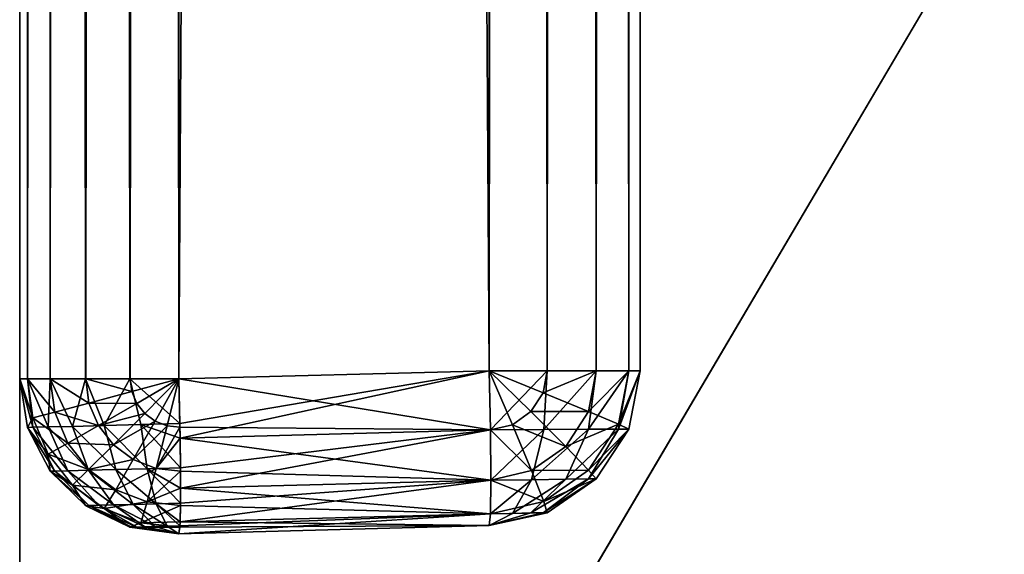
# Model space of a CAD drawing. Header units: millimetres. Extents: x -41 to 11, y -3 to 963.
# Tile 289 of 656: x -40.875 to -39.288, y 299.097 to 299.96. Entities that reach past the tile are written whole.
import ezdxf

# ---------------------------------------------------------------- set-up
doc = ezdxf.new("R2010")
doc.units = ezdxf.units.MM
doc.header["$LTSCALE"] = 65.185185
for name, color, linetype in [('3003', 7, 'CONTINUOUS'), ('3094', 7, 'CONTINUOUS'), ('3095', 7, 'CONTINUOUS'), ('3096', 7, 'CONTINUOUS'), ('3097', 7, 'CONTINUOUS'), ('3098', 7, 'CONTINUOUS'), ('3099', 7, 'CONTINUOUS'), ('3103', 7, 'CONTINUOUS'), ('3104', 7, 'CONTINUOUS'), ('3110', 7, 'CONTINUOUS'), ('3111', 7, 'CONTINUOUS'), ('3112', 7, 'CONTINUOUS'), ('3113', 7, 'CONTINUOUS'), ('3114', 7, 'CONTINUOUS'), ('3115', 7, 'CONTINUOUS'), ('3116', 7, 'CONTINUOUS'), ('3117', 7, 'CONTINUOUS'), ('3321', 7, 'CONTINUOUS'), ('3323', 7, 'CONTINUOUS'), ('3324', 7, 'CONTINUOUS')]:
    doc.layers.add(name, color=color, linetype=linetype)

msp = doc.modelspace()

# ---------------------------------------------------------------- linework, layer by layer
at = {"layer": '3003', "linetype": 'Continuous'}
for points in [[(-39.875, 299.3935, 91.6065), (-39.875, 364.6586, 90.75), (-39.875, 380.6065, 91.6065), (-39.875, 299.3935, 91.6065)], [(-39.875, 299.3935, 10.3935), (-39.875, 380.6065, 10.3935), (-39.875, 315.3414, 11.25), (-39.875, 299.3935, 10.3935)], [(-39.875, 355.1414, 90.75), (-39.875, 364.6586, 90.75), (-39.875, 299.3935, 91.6065), (-39.875, 355.1414, 90.75)], [(-39.875, 354.9517, 90.7256), (-39.875, 355.1414, 90.75), (-39.875, 299.3935, 91.6065), (-39.875, 354.9517, 90.7256)], [(-39.875, 354.7736, 90.6536), (-39.875, 354.9517, 90.7256), (-39.875, 299.3935, 91.6065), (-39.875, 354.7736, 90.6536)], [(-39.875, 354.6197, 90.5388), (-39.875, 354.7736, 90.6536), (-39.875, 299.3935, 91.6065), (-39.875, 354.6197, 90.5388)], [(-39.875, 354.4999, 90.3885), (-39.875, 354.6197, 90.5388), (-39.875, 299.3935, 91.6065), (-39.875, 354.4999, 90.3885)], [(-39.875, 354.4223, 90.213), (-39.875, 354.4999, 90.3885), (-39.875, 299.3935, 91.6065), (-39.875, 354.4223, 90.213)], [(-39.875, 299.3935, 91.6065), (-39.875, 324.8586, 90.75), (-39.875, 354.4223, 90.213), (-39.875, 299.3935, 91.6065)], [(-39.875, 324.8586, 90.75), (-39.875, 299.3935, 91.6065), (-39.875, 315.3414, 90.75), (-39.875, 324.8586, 90.75)], [(-39.875, 301.3118, 11.976), (-39.875, 299.3935, 10.3935), (-39.875, 315.3414, 11.25), (-39.875, 301.3118, 11.976)], [(-39.875, 315.3414, 90.75), (-39.875, 299.3935, 91.6065), (-39.875, 315.1388, 90.7221), (-39.875, 315.3414, 90.75)], [(-39.875, 315.1388, 90.7221), (-39.875, 299.3935, 91.6065), (-39.875, 314.9506, 90.6401), (-39.875, 315.1388, 90.7221)], [(-39.875, 314.9506, 90.6401), (-39.875, 299.3935, 91.6065), (-39.875, 314.7916, 90.5101), (-39.875, 314.9506, 90.6401)], [(-39.875, 314.7916, 90.5101), (-39.875, 299.3935, 91.6065), (-39.875, 314.6739, 90.342), (-39.875, 314.7916, 90.5101)], [(-39.875, 314.6739, 90.342), (-39.875, 299.3935, 91.6065), (-39.875, 314.6062, 90.1483), (-39.875, 314.6739, 90.342)], [(-39.875, 314.6062, 90.1483), (-39.875, 299.3935, 91.6065), (-39.875, 307.959, 90.0923), (-39.875, 314.6062, 90.1483)], [(-39.875, 307.959, 90.0923), (-39.875, 299.3935, 91.6065), (-39.875, 301.3118, 90.024), (-39.875, 307.959, 90.0923)], [(-39.875, 301.2517, 11.98), (-39.875, 299.3935, 10.3935), (-39.875, 301.3118, 11.976), (-39.875, 301.2517, 11.98)], [(-39.875, 301.3118, 90.024), (-39.875, 299.3935, 91.6065), (-39.875, 301.2525, 90.0202), (-39.875, 301.3118, 90.024)], [(-39.875, 301.2525, 90.0202), (-39.875, 299.3935, 91.6065), (-39.875, 301.2019, 90.0108), (-39.875, 301.2525, 90.0202)], [(-39.875, 301.201, 11.9894), (-39.875, 299.3935, 10.3935), (-39.875, 301.2517, 11.98), (-39.875, 301.201, 11.9894)], [(-39.875, 301.2019, 90.0108), (-39.875, 299.3935, 91.6065), (-39.875, 301.1591, 89.9972), (-39.875, 301.2019, 90.0108)], [(-39.875, 301.1583, 12.0031), (-39.875, 299.3935, 10.3935), (-39.875, 301.201, 11.9894), (-39.875, 301.1583, 12.0031)], [(-39.875, 301.1591, 89.9972), (-39.875, 299.3935, 91.6065), (-39.875, 301.1227, 89.9801), (-39.875, 301.1591, 89.9972)], [(-39.875, 301.1219, 12.0203), (-39.875, 299.3935, 10.3935), (-39.875, 301.1583, 12.0031), (-39.875, 301.1219, 12.0203)], [(-39.875, 301.1227, 89.9801), (-39.875, 299.3935, 91.6065), (-39.875, 301.0914, 89.9598), (-39.875, 301.1227, 89.9801)], [(-39.875, 301.0907, 12.0407), (-39.875, 299.3935, 10.3935), (-39.875, 301.1219, 12.0203), (-39.875, 301.0907, 12.0407)], [(-39.875, 301.0914, 89.9598), (-39.875, 299.3935, 91.6065), (-39.875, 301.0643, 89.9363), (-39.875, 301.0914, 89.9598)], [(-39.875, 301.0637, 12.0643), (-39.875, 299.3935, 10.3935), (-39.875, 301.0907, 12.0407), (-39.875, 301.0637, 12.0643)], [(-39.875, 301.0643, 89.9363), (-39.875, 299.3935, 91.6065), (-39.875, 301.0407, 89.9093), (-39.875, 301.0643, 89.9363)], [(-39.875, 301.0402, 12.0914), (-39.875, 299.3935, 10.3935), (-39.875, 301.0637, 12.0643), (-39.875, 301.0402, 12.0914)], [(-39.875, 301.0407, 89.9093), (-39.875, 299.3935, 91.6065), (-39.875, 301.0203, 89.8781), (-39.875, 301.0407, 89.9093)], [(-39.875, 301.0199, 12.1227), (-39.875, 299.3935, 10.3935), (-39.875, 301.0402, 12.0914), (-39.875, 301.0199, 12.1227)], [(-39.875, 301.0203, 89.8781), (-39.875, 299.3935, 91.6065), (-39.875, 301.0031, 89.8417), (-39.875, 301.0203, 89.8781)], [(-39.875, 301.0028, 12.1591), (-39.875, 299.3935, 10.3935), (-39.875, 301.0199, 12.1227), (-39.875, 301.0028, 12.1591)], [(-39.875, 301.0031, 89.8417), (-39.875, 299.3935, 91.6065), (-39.875, 300.9894, 89.799), (-39.875, 301.0031, 89.8417)], [(-39.875, 300.9892, 12.2019), (-39.875, 299.3935, 10.3935), (-39.875, 301.0028, 12.1591), (-39.875, 300.9892, 12.2019)], [(-39.875, 300.9894, 89.799), (-39.875, 299.3935, 91.6065), (-39.875, 300.98, 89.7483), (-39.875, 300.9894, 89.799)], [(-39.875, 300.9798, 12.2525), (-39.875, 299.3935, 10.3935), (-39.875, 300.9892, 12.2019), (-39.875, 300.9798, 12.2525)], [(-39.875, 300.98, 89.7483), (-39.875, 299.3935, 91.6065), (-39.875, 300.9762, 89.6882), (-39.875, 300.98, 89.7483)], [(-39.875, 300.9762, 12.3118), (-39.875, 299.3935, 10.3935), (-39.875, 300.9798, 12.2525), (-39.875, 300.9762, 12.3118)], [(-39.875, 299.3935, 91.6065), (-39.875, 299.3935, 10.3935), (-39.875, 300.9762, 12.3118), (-39.875, 299.3935, 91.6065)], [(-39.875, 300.8541, 25.2076), (-39.875, 299.3935, 91.6065), (-39.875, 300.9762, 12.3118), (-39.875, 300.8541, 25.2076)], [(-39.875, 300.9762, 89.6882), (-39.875, 299.3935, 91.6065), (-39.875, 300.8541, 76.7924), (-39.875, 300.9762, 89.6882)], [(-39.875, 300.7808, 38.1037), (-39.875, 299.3935, 91.6065), (-39.875, 300.8541, 25.2076), (-39.875, 300.7808, 38.1037)], [(-39.875, 300.8541, 76.7924), (-39.875, 299.3935, 91.6065), (-39.875, 300.7808, 63.8963), (-39.875, 300.8541, 76.7924)], [(-39.875, 300.7563, 51), (-39.875, 299.3935, 91.6065), (-39.875, 300.7808, 38.1037), (-39.875, 300.7563, 51)], [(-39.875, 300.7808, 63.8963), (-39.875, 299.3935, 91.6065), (-39.875, 300.7563, 51), (-39.875, 300.7808, 63.8963)]]:
    msp.add_3dface(points, dxfattribs=at)
at = {"layer": '3094', "linetype": 'Continuous'}
for points in [[(-39.875, 299.3935, 10.3935), (-39.875, 299.3935, 91.6065), (-39.8934, 299.2994, 91.6065), (-39.875, 299.3935, 10.3935)], [(-39.8934, 299.2994, 10.3935), (-39.875, 299.3935, 10.3935), (-39.8934, 299.2994, 91.6065), (-39.8934, 299.2994, 10.3935)], [(-39.946, 299.2191, 10.3935), (-39.8934, 299.2994, 10.3935), (-39.9459, 299.2191, 91.6065), (-39.946, 299.2191, 10.3935)], [(-39.9459, 299.2191, 91.6065), (-39.8934, 299.2994, 10.3935), (-39.8934, 299.2994, 91.6065), (-39.9459, 299.2191, 91.6065)], [(-40.025, 299.1644, 10.3935), (-39.946, 299.2191, 10.3935), (-40.0248, 299.1645, 91.6065), (-40.025, 299.1644, 10.3935)], [(-40.0248, 299.1645, 91.6065), (-39.946, 299.2191, 10.3935), (-39.9459, 299.2191, 91.6065), (-40.0248, 299.1645, 91.6065)], [(-40.1185, 299.1436, 91.6065), (-40.025, 299.1644, 10.3935), (-40.0248, 299.1645, 91.6065), (-40.1185, 299.1436, 91.6065)], [(-40.1185, 299.1436, 10.3935), (-40.025, 299.1644, 10.3935), (-40.1185, 299.1436, 91.6065), (-40.1185, 299.1436, 10.3935)]]:
    msp.add_3dface(points, dxfattribs=at)
at = {"layer": '3095', "linetype": 'Continuous'}
for points in [[(-40.1185, 299.3935, 10.1436), (-40.0809, 299.3064, 10.1634), (-40.1165, 299.2979, 10.1627), (-40.1185, 299.3935, 10.1436)], [(-40.1185, 299.3935, 10.1436), (-40.0512, 299.3275, 10.164), (-40.0809, 299.3064, 10.1634), (-40.1185, 299.3935, 10.1436)], [(-40.1185, 299.3935, 10.1436), (-40.0316, 299.358, 10.1644), (-40.0512, 299.3275, 10.164), (-40.1185, 299.3935, 10.1436)], [(-40.0316, 299.358, 10.1644), (-40.1185, 299.3935, 10.1436), (-40.0248, 299.3935, 10.1645), (-40.0316, 299.358, 10.1644)], [(-39.9459, 299.3935, 10.2191), (-40.0316, 299.358, 10.1644), (-40.0248, 299.3935, 10.1645), (-39.9459, 299.3935, 10.2191)], [(-39.9586, 299.3278, 10.2189), (-40.0316, 299.358, 10.1644), (-39.9459, 299.3935, 10.2191), (-39.9586, 299.3278, 10.2189)], [(-39.8934, 299.3935, 10.2994), (-39.9586, 299.3278, 10.2189), (-39.9459, 299.3935, 10.2191), (-39.8934, 299.3935, 10.2994)], [(-39.9101, 299.3072, 10.2993), (-39.9586, 299.3278, 10.2189), (-39.8934, 299.3935, 10.2994), (-39.9101, 299.3072, 10.2993)], [(-39.875, 299.3935, 10.3935), (-39.8934, 299.2994, 10.3935), (-39.9101, 299.3072, 10.2993), (-39.875, 299.3935, 10.3935)], [(-39.875, 299.3935, 10.3935), (-39.9101, 299.3072, 10.2993), (-39.8934, 299.3935, 10.2994), (-39.875, 299.3935, 10.3935)], [(-40.0316, 299.358, 10.1644), (-39.9586, 299.3278, 10.2189), (-40.0512, 299.3275, 10.164), (-40.0316, 299.358, 10.1644)], [(-40.0512, 299.3275, 10.164), (-39.995, 299.2713, 10.2185), (-40.0809, 299.3064, 10.1634), (-40.0512, 299.3275, 10.164)], [(-40.0512, 299.3275, 10.164), (-39.9586, 299.3278, 10.2189), (-39.995, 299.2713, 10.2185), (-40.0512, 299.3275, 10.164)], [(-39.9586, 299.3278, 10.2189), (-39.9101, 299.3072, 10.2993), (-39.995, 299.2713, 10.2185), (-39.9586, 299.3278, 10.2189)], [(-40.0809, 299.3064, 10.1634), (-40.05, 299.2324, 10.2177), (-40.1165, 299.2979, 10.1627), (-40.0809, 299.3064, 10.1634)], [(-40.0809, 299.3064, 10.1634), (-39.995, 299.2713, 10.2185), (-40.05, 299.2324, 10.2177), (-40.0809, 299.3064, 10.1634)], [(-39.995, 299.2713, 10.2185), (-39.9101, 299.3072, 10.2993), (-39.9581, 299.2333, 10.299), (-39.995, 299.2713, 10.2185)], [(-39.9101, 299.3072, 10.2993), (-39.8934, 299.2994, 10.3935), (-39.9581, 299.2333, 10.299), (-39.9101, 299.3072, 10.2993)], [(-40.1165, 299.2979, 10.1627), (-40.05, 299.2324, 10.2177), (-40.1157, 299.2169, 10.2169), (-40.1165, 299.2979, 10.1627)], [(-39.8934, 299.2994, 10.3935), (-39.946, 299.2191, 10.3935), (-39.9581, 299.2333, 10.299), (-39.8934, 299.2994, 10.3935)], [(-39.995, 299.2713, 10.2185), (-39.9581, 299.2333, 10.299), (-40.05, 299.2324, 10.2177), (-39.995, 299.2713, 10.2185)], [(-40.05, 299.2324, 10.2177), (-40.0304, 299.1826, 10.2985), (-40.1157, 299.2169, 10.2169), (-40.05, 299.2324, 10.2177)], [(-40.05, 299.2324, 10.2177), (-39.9581, 299.2333, 10.299), (-40.0304, 299.1826, 10.2985), (-40.05, 299.2324, 10.2177)], [(-39.9581, 299.2333, 10.299), (-39.946, 299.2191, 10.3935), (-40.0304, 299.1826, 10.2985), (-39.9581, 299.2333, 10.299)], [(-40.1157, 299.2169, 10.2169), (-40.0304, 299.1826, 10.2985), (-40.1165, 299.1627, 10.2979), (-40.1157, 299.2169, 10.2169)], [(-39.946, 299.2191, 10.3935), (-40.025, 299.1644, 10.3935), (-40.0304, 299.1826, 10.2985), (-39.946, 299.2191, 10.3935)], [(-40.0304, 299.1826, 10.2985), (-40.025, 299.1644, 10.3935), (-40.1165, 299.1627, 10.2979), (-40.0304, 299.1826, 10.2985)], [(-40.025, 299.1644, 10.3935), (-40.1185, 299.1436, 10.3935), (-40.1165, 299.1627, 10.2979), (-40.025, 299.1644, 10.3935)]]:
    msp.add_3dface(points, dxfattribs=at)
at = {"layer": '3096', "linetype": 'Continuous'}
for points in [[(-40.1185, 299.3935, 10.1436), (-40.1165, 299.2979, 10.1627), (-40.6185, 299.3804, 10.1305), (-40.1185, 299.3935, 10.1436)], [(-40.6185, 299.3804, 10.1305), (-40.1165, 299.2979, 10.1627), (-40.6167, 299.3022, 10.1431), (-40.6185, 299.3804, 10.1305)], [(-40.6167, 299.3022, 10.1431), (-40.1165, 299.2979, 10.1627), (-40.6165, 299.2848, 10.1496), (-40.6167, 299.3022, 10.1431)], [(-40.1165, 299.2979, 10.1627), (-40.1157, 299.2169, 10.2169), (-40.6165, 299.2848, 10.1496), (-40.1165, 299.2979, 10.1627)], [(-40.6165, 299.2848, 10.1496), (-40.1157, 299.2169, 10.2169), (-40.6158, 299.2316, 10.1798), (-40.6165, 299.2848, 10.1496)], [(-40.6158, 299.2316, 10.1798), (-40.1157, 299.2169, 10.2169), (-40.6157, 299.2038, 10.2038), (-40.6158, 299.2316, 10.1798)], [(-40.1157, 299.2169, 10.2169), (-40.1165, 299.1627, 10.2979), (-40.6157, 299.2038, 10.2038), (-40.1157, 299.2169, 10.2169)], [(-40.6157, 299.2038, 10.2038), (-40.1165, 299.1627, 10.2979), (-40.6159, 299.176, 10.2368), (-40.6157, 299.2038, 10.2038)], [(-40.6159, 299.176, 10.2368), (-40.1165, 299.1627, 10.2979), (-40.6165, 299.1496, 10.2848), (-40.6159, 299.176, 10.2368)], [(-40.1165, 299.1627, 10.2979), (-40.1185, 299.1436, 10.3935), (-40.6165, 299.1496, 10.2848), (-40.1165, 299.1627, 10.2979)], [(-40.6165, 299.1496, 10.2848), (-40.1185, 299.1436, 10.3935), (-40.6168, 299.1412, 10.3084), (-40.6165, 299.1496, 10.2848)], [(-40.1185, 299.1436, 10.3935), (-40.6185, 299.1305, 10.3804), (-40.6168, 299.1412, 10.3084), (-40.1185, 299.1436, 10.3935)]]:
    msp.add_3dface(points, dxfattribs=at)
at = {"layer": '3097', "linetype": 'Continuous'}
for points in [[(-40.8624, 299.3804, 10.3019), (-40.8539, 299.3175, 10.3022), (-40.875, 299.3804, 10.3804), (-40.8624, 299.3804, 10.3019)], [(-40.875, 299.3804, 10.3804), (-40.8539, 299.3175, 10.3022), (-40.8624, 299.3019, 10.3804), (-40.875, 299.3804, 10.3804)], [(-40.8539, 299.3175, 10.3022), (-40.8624, 299.3804, 10.3019), (-40.8185, 299.3267, 10.2315), (-40.8539, 299.3175, 10.3022)], [(-40.8185, 299.3267, 10.2315), (-40.8624, 299.3804, 10.3019), (-40.8257, 299.3804, 10.2313), (-40.8185, 299.3267, 10.2315)], [(-40.7634, 299.3413, 10.176), (-40.8257, 299.3804, 10.2313), (-40.7686, 299.3804, 10.1758), (-40.7634, 299.3413, 10.176)], [(-40.8185, 299.3267, 10.2315), (-40.8257, 299.3804, 10.2313), (-40.7634, 299.3413, 10.176), (-40.8185, 299.3267, 10.2315)], [(-40.7634, 299.3413, 10.176), (-40.7686, 299.3804, 10.1758), (-40.6943, 299.3599, 10.1411), (-40.7634, 299.3413, 10.176)], [(-40.6943, 299.3599, 10.1411), (-40.7686, 299.3804, 10.1758), (-40.697, 299.3804, 10.141), (-40.6943, 299.3599, 10.1411)], [(-40.6185, 299.3804, 10.1305), (-40.6943, 299.3599, 10.1411), (-40.697, 299.3804, 10.141), (-40.6185, 299.3804, 10.1305)], [(-40.6185, 299.3804, 10.1305), (-40.6862, 299.3407, 10.1413), (-40.6943, 299.3599, 10.1411), (-40.6185, 299.3804, 10.1305)], [(-40.6185, 299.3804, 10.1305), (-40.6734, 299.3244, 10.1417), (-40.6862, 299.3407, 10.1413), (-40.6185, 299.3804, 10.1305)], [(-40.6185, 299.3804, 10.1305), (-40.6567, 299.312, 10.1421), (-40.6734, 299.3244, 10.1417), (-40.6185, 299.3804, 10.1305)], [(-40.6185, 299.3804, 10.1305), (-40.6374, 299.3044, 10.1426), (-40.6567, 299.312, 10.1421), (-40.6185, 299.3804, 10.1305)], [(-40.6185, 299.3804, 10.1305), (-40.6167, 299.3022, 10.1431), (-40.6374, 299.3044, 10.1426), (-40.6185, 299.3804, 10.1305)], [(-40.6862, 299.3407, 10.1413), (-40.7634, 299.3413, 10.176), (-40.6943, 299.3599, 10.1411), (-40.6862, 299.3407, 10.1413)], [(-40.748, 299.3049, 10.1764), (-40.8185, 299.3267, 10.2315), (-40.7634, 299.3413, 10.176), (-40.748, 299.3049, 10.1764)], [(-40.748, 299.3049, 10.1764), (-40.7634, 299.3413, 10.176), (-40.6862, 299.3407, 10.1413), (-40.748, 299.3049, 10.1764)], [(-40.6734, 299.3244, 10.1417), (-40.748, 299.3049, 10.1764), (-40.6862, 299.3407, 10.1413), (-40.6734, 299.3244, 10.1417)], [(-40.7974, 299.2767, 10.2321), (-40.8539, 299.3175, 10.3022), (-40.8185, 299.3267, 10.2315), (-40.7974, 299.2767, 10.2321)], [(-40.7974, 299.2767, 10.2321), (-40.8185, 299.3267, 10.2315), (-40.748, 299.3049, 10.1764), (-40.7974, 299.2767, 10.2321)], [(-40.7236, 299.2738, 10.177), (-40.748, 299.3049, 10.1764), (-40.6734, 299.3244, 10.1417), (-40.7236, 299.2738, 10.177)], [(-40.6567, 299.312, 10.1421), (-40.7236, 299.2738, 10.177), (-40.6734, 299.3244, 10.1417), (-40.6567, 299.312, 10.1421)], [(-40.8539, 299.3175, 10.3022), (-40.8293, 299.259, 10.3028), (-40.8624, 299.3019, 10.3804), (-40.8539, 299.3175, 10.3022)], [(-40.8293, 299.259, 10.3028), (-40.8539, 299.3175, 10.3022), (-40.7974, 299.2767, 10.2321), (-40.8293, 299.259, 10.3028)], [(-40.7236, 299.2738, 10.177), (-40.7974, 299.2767, 10.2321), (-40.748, 299.3049, 10.1764), (-40.7236, 299.2738, 10.177)], [(-40.6919, 299.2502, 10.1778), (-40.7236, 299.2738, 10.177), (-40.6567, 299.312, 10.1421), (-40.6919, 299.2502, 10.1778)], [(-40.6374, 299.3044, 10.1426), (-40.6919, 299.2502, 10.1778), (-40.6567, 299.312, 10.1421), (-40.6374, 299.3044, 10.1426)], [(-40.6551, 299.2358, 10.1788), (-40.6919, 299.2502, 10.1778), (-40.6374, 299.3044, 10.1426), (-40.6551, 299.2358, 10.1788)], [(-40.6167, 299.3022, 10.1431), (-40.6551, 299.2358, 10.1788), (-40.6374, 299.3044, 10.1426), (-40.6167, 299.3022, 10.1431)], [(-40.8624, 299.3019, 10.3804), (-40.8293, 299.259, 10.3028), (-40.8257, 299.2314, 10.3804), (-40.8624, 299.3019, 10.3804)], [(-40.6167, 299.3022, 10.1431), (-40.6165, 299.2848, 10.1496), (-40.6551, 299.2358, 10.1788), (-40.6167, 299.3022, 10.1431)], [(-40.7639, 299.234, 10.2329), (-40.8293, 299.259, 10.3028), (-40.7974, 299.2767, 10.2321), (-40.7639, 299.234, 10.2329)], [(-40.7639, 299.234, 10.2329), (-40.7974, 299.2767, 10.2321), (-40.7236, 299.2738, 10.177), (-40.7639, 299.234, 10.2329)], [(-40.6919, 299.2502, 10.1778), (-40.7639, 299.234, 10.2329), (-40.7236, 299.2738, 10.177), (-40.6919, 299.2502, 10.1778)], [(-40.6165, 299.2848, 10.1496), (-40.6158, 299.2316, 10.1798), (-40.6551, 299.2358, 10.1788), (-40.6165, 299.2848, 10.1496)], [(-40.7901, 299.209, 10.3038), (-40.8293, 299.259, 10.3028), (-40.7639, 299.234, 10.2329), (-40.7901, 299.209, 10.3038)], [(-40.8293, 299.259, 10.3028), (-40.7901, 299.209, 10.3038), (-40.8257, 299.2314, 10.3804), (-40.8293, 299.259, 10.3028)], [(-40.7203, 299.2016, 10.2341), (-40.7639, 299.234, 10.2329), (-40.6919, 299.2502, 10.1778), (-40.7203, 299.2016, 10.2341)], [(-40.6551, 299.2358, 10.1788), (-40.7203, 299.2016, 10.2341), (-40.6919, 299.2502, 10.1778), (-40.6551, 299.2358, 10.1788)], [(-40.8257, 299.2314, 10.3804), (-40.7901, 299.209, 10.3038), (-40.7688, 299.1759, 10.3804), (-40.8257, 299.2314, 10.3804)], [(-40.7203, 299.2016, 10.2341), (-40.7901, 299.209, 10.3038), (-40.7639, 299.234, 10.2329), (-40.7203, 299.2016, 10.2341)], [(-40.6698, 299.1818, 10.2354), (-40.7203, 299.2016, 10.2341), (-40.6551, 299.2358, 10.1788), (-40.6698, 299.1818, 10.2354)], [(-40.6158, 299.2316, 10.1798), (-40.6698, 299.1818, 10.2354), (-40.6551, 299.2358, 10.1788), (-40.6158, 299.2316, 10.1798)], [(-40.6158, 299.2316, 10.1798), (-40.6157, 299.2038, 10.2038), (-40.6698, 299.1818, 10.2354), (-40.6158, 299.2316, 10.1798)], [(-40.7391, 299.1711, 10.3052), (-40.7901, 299.209, 10.3038), (-40.7203, 299.2016, 10.2341), (-40.7391, 299.1711, 10.3052)], [(-40.7901, 299.209, 10.3038), (-40.7391, 299.1711, 10.3052), (-40.7688, 299.1759, 10.3804), (-40.7901, 299.209, 10.3038)], [(-40.6698, 299.1818, 10.2354), (-40.7391, 299.1711, 10.3052), (-40.7203, 299.2016, 10.2341), (-40.6698, 299.1818, 10.2354)], [(-40.6157, 299.2038, 10.2038), (-40.6159, 299.176, 10.2368), (-40.6698, 299.1818, 10.2354), (-40.6157, 299.2038, 10.2038)], [(-40.68, 299.148, 10.3067), (-40.7391, 299.1711, 10.3052), (-40.6698, 299.1818, 10.2354), (-40.68, 299.148, 10.3067)], [(-40.6159, 299.176, 10.2368), (-40.68, 299.148, 10.3067), (-40.6698, 299.1818, 10.2354), (-40.6159, 299.176, 10.2368)], [(-40.7688, 299.1759, 10.3804), (-40.7391, 299.1711, 10.3052), (-40.6973, 299.1411, 10.3804), (-40.7688, 299.1759, 10.3804)], [(-40.7391, 299.1711, 10.3052), (-40.68, 299.148, 10.3067), (-40.6973, 299.1411, 10.3804), (-40.7391, 299.1711, 10.3052)], [(-40.6159, 299.176, 10.2368), (-40.6165, 299.1496, 10.2848), (-40.68, 299.148, 10.3067), (-40.6159, 299.176, 10.2368)], [(-40.68, 299.148, 10.3067), (-40.6168, 299.1412, 10.3084), (-40.6973, 299.1411, 10.3804), (-40.68, 299.148, 10.3067)], [(-40.6165, 299.1496, 10.2848), (-40.6168, 299.1412, 10.3084), (-40.68, 299.148, 10.3067), (-40.6165, 299.1496, 10.2848)], [(-40.6168, 299.1412, 10.3084), (-40.6185, 299.1305, 10.3804), (-40.6973, 299.1411, 10.3804), (-40.6168, 299.1412, 10.3084)]]:
    msp.add_3dface(points, dxfattribs=at)
at = {"layer": '3098', "linetype": 'Continuous'}
for points in [[(-40.8624, 299.3804, 10.3019), (-40.875, 299.3804, 10.3804), (-40.8624, 380.6196, 10.3019), (-40.8624, 299.3804, 10.3019)], [(-40.875, 299.3804, 10.3804), (-40.875, 380.6196, 10.3804), (-40.8624, 380.6196, 10.3019), (-40.875, 299.3804, 10.3804)], [(-40.8257, 299.3804, 10.2313), (-40.8624, 299.3804, 10.3019), (-40.8257, 380.6196, 10.2314), (-40.8257, 299.3804, 10.2313)], [(-40.8257, 380.6196, 10.2314), (-40.8624, 299.3804, 10.3019), (-40.8624, 380.6196, 10.3019), (-40.8257, 380.6196, 10.2314)], [(-40.7688, 380.6196, 10.1759), (-40.8257, 299.3804, 10.2313), (-40.8257, 380.6196, 10.2314), (-40.7688, 380.6196, 10.1759)], [(-40.7686, 299.3804, 10.1758), (-40.8257, 299.3804, 10.2313), (-40.7688, 380.6196, 10.1759), (-40.7686, 299.3804, 10.1758)], [(-40.6973, 380.6196, 10.1411), (-40.7686, 299.3804, 10.1758), (-40.7688, 380.6196, 10.1759), (-40.6973, 380.6196, 10.1411)], [(-40.697, 299.3804, 10.141), (-40.7686, 299.3804, 10.1758), (-40.6973, 380.6196, 10.1411), (-40.697, 299.3804, 10.141)], [(-40.6185, 380.6196, 10.1305), (-40.697, 299.3804, 10.141), (-40.6973, 380.6196, 10.1411), (-40.6185, 380.6196, 10.1305)], [(-40.6185, 299.3804, 10.1305), (-40.697, 299.3804, 10.141), (-40.6185, 380.6196, 10.1305), (-40.6185, 299.3804, 10.1305)]]:
    msp.add_3dface(points, dxfattribs=at)
at = {"layer": '3099', "linetype": 'Continuous'}
for points in [[(-40.875, 299.3804, 91.6196), (-40.875, 380.6196, 91.6196), (-40.875, 302.4331, 89.0159), (-40.875, 299.3804, 91.6196)], [(-40.875, 380.6196, 10.3804), (-40.875, 299.3804, 10.3804), (-40.875, 377.5669, 12.9841), (-40.875, 380.6196, 10.3804)], [(-40.875, 377.5669, 12.9841), (-40.875, 299.3804, 10.3804), (-40.875, 372.274, 12.9247), (-40.875, 377.5669, 12.9841)], [(-40.875, 372.274, 12.9247), (-40.875, 299.3804, 10.3804), (-40.875, 366.4425, 12.8699), (-40.875, 372.274, 12.9247)], [(-40.875, 366.4425, 12.8699), (-40.875, 299.3804, 10.3804), (-40.875, 360.1861, 12.8232), (-40.875, 366.4425, 12.8699)], [(-40.875, 360.1861, 12.8232), (-40.875, 299.3804, 10.3804), (-40.875, 353.6206, 12.7878), (-40.875, 360.1861, 12.8232)], [(-40.875, 353.6206, 12.7878), (-40.875, 299.3804, 10.3804), (-40.875, 346.8582, 12.7657), (-40.875, 353.6206, 12.7878)], [(-40.875, 346.8582, 12.7657), (-40.875, 299.3804, 10.3804), (-40.875, 340, 12.7582), (-40.875, 346.8582, 12.7657)], [(-40.875, 340, 12.7582), (-40.875, 299.3804, 10.3804), (-40.875, 333.1418, 12.7657), (-40.875, 340, 12.7582)], [(-40.875, 333.1418, 12.7657), (-40.875, 299.3804, 10.3804), (-40.875, 326.3794, 12.7878), (-40.875, 333.1418, 12.7657)], [(-40.875, 326.3794, 12.7878), (-40.875, 299.3804, 10.3804), (-40.875, 319.8139, 12.8232), (-40.875, 326.3794, 12.7878)], [(-40.875, 319.8139, 12.8232), (-40.875, 299.3804, 10.3804), (-40.875, 313.5575, 12.8699), (-40.875, 319.8139, 12.8232)], [(-40.875, 313.5575, 12.8699), (-40.875, 299.3804, 10.3804), (-40.875, 307.726, 12.9247), (-40.875, 313.5575, 12.8699)], [(-40.875, 307.726, 12.9247), (-40.875, 299.3804, 10.3804), (-40.875, 302.4331, 12.9841), (-40.875, 307.726, 12.9247)], [(-40.875, 302.2846, 88.9977), (-40.875, 299.3804, 91.6196), (-40.875, 302.4331, 89.0159), (-40.875, 302.2846, 88.9977)], [(-40.875, 302.4331, 12.9841), (-40.875, 299.3804, 10.3804), (-40.875, 302.2847, 13.0023), (-40.875, 302.4331, 12.9841)], [(-40.875, 302.2847, 13.0023), (-40.875, 299.3804, 10.3804), (-40.875, 302.1906, 13.0375), (-40.875, 302.2847, 13.0023)], [(-40.875, 302.1796, 88.9566), (-40.875, 299.3804, 91.6196), (-40.875, 302.2846, 88.9977), (-40.875, 302.1796, 88.9566)], [(-40.875, 302.1906, 13.0375), (-40.875, 299.3804, 10.3804), (-40.875, 302.1797, 13.0434), (-40.875, 302.1906, 13.0375)], [(-40.875, 302.1797, 13.0434), (-40.875, 299.3804, 10.3804), (-40.875, 302.1019, 13.1019), (-40.875, 302.1797, 13.0434)], [(-40.875, 302.1019, 88.8981), (-40.875, 299.3804, 91.6196), (-40.875, 302.1796, 88.9566), (-40.875, 302.1019, 88.8981)], [(-40.875, 302.0434, 88.8203), (-40.875, 299.3804, 91.6196), (-40.875, 302.1019, 88.8981), (-40.875, 302.0434, 88.8203)], [(-40.875, 302.1019, 13.1019), (-40.875, 299.3804, 10.3804), (-40.875, 302.0434, 13.1796), (-40.875, 302.1019, 13.1019)], [(-40.875, 302.0023, 88.7153), (-40.875, 299.3804, 91.6196), (-40.875, 302.0434, 88.8203), (-40.875, 302.0023, 88.7153)], [(-40.875, 302.0434, 13.1796), (-40.875, 299.3804, 10.3804), (-40.875, 302.0374, 13.1909), (-40.875, 302.0434, 13.1796)], [(-40.875, 302.0374, 13.1909), (-40.875, 299.3804, 10.3804), (-40.875, 302.0023, 13.2846), (-40.875, 302.0374, 13.1909)], [(-40.875, 301.9841, 88.5669), (-40.875, 299.3804, 91.6196), (-40.875, 302.0023, 88.7153), (-40.875, 301.9841, 88.5669)], [(-40.875, 302.0023, 13.2846), (-40.875, 299.3804, 10.3804), (-40.875, 301.9841, 13.4331), (-40.875, 302.0023, 13.2846)], [(-40.875, 301.9841, 13.4331), (-40.875, 299.3804, 10.3804), (-40.875, 301.9247, 18.726), (-40.875, 301.9841, 13.4331)], [(-40.875, 299.3804, 10.3804), (-40.875, 299.3804, 91.6196), (-40.875, 301.9841, 88.5669), (-40.875, 299.3804, 10.3804)], [(-40.875, 299.3804, 10.3804), (-40.875, 301.9841, 88.5669), (-40.875, 301.9247, 83.274), (-40.875, 299.3804, 10.3804)], [(-40.875, 301.8699, 77.4425), (-40.875, 299.3804, 10.3804), (-40.875, 301.9247, 83.274), (-40.875, 301.8699, 77.4425)], [(-40.875, 301.9247, 18.726), (-40.875, 299.3804, 10.3804), (-40.875, 301.8699, 24.5575), (-40.875, 301.9247, 18.726)], [(-40.875, 301.8232, 71.1861), (-40.875, 299.3804, 10.3804), (-40.875, 301.8699, 77.4425), (-40.875, 301.8232, 71.1861)], [(-40.875, 301.8699, 24.5575), (-40.875, 299.3804, 10.3804), (-40.875, 301.8232, 30.8139), (-40.875, 301.8699, 24.5575)], [(-40.875, 301.7878, 64.6206), (-40.875, 299.3804, 10.3804), (-40.875, 301.8232, 71.1861), (-40.875, 301.7878, 64.6206)], [(-40.875, 301.8232, 30.8139), (-40.875, 299.3804, 10.3804), (-40.875, 301.7878, 37.3794), (-40.875, 301.8232, 30.8139)], [(-40.875, 301.7657, 57.8582), (-40.875, 299.3804, 10.3804), (-40.875, 301.7878, 64.6206), (-40.875, 301.7657, 57.8582)], [(-40.875, 301.7878, 37.3794), (-40.875, 299.3804, 10.3804), (-40.875, 301.7657, 44.1418), (-40.875, 301.7878, 37.3794)], [(-40.875, 301.7582, 51), (-40.875, 299.3804, 10.3804), (-40.875, 301.7657, 57.8582), (-40.875, 301.7582, 51)], [(-40.875, 301.7657, 44.1418), (-40.875, 299.3804, 10.3804), (-40.875, 301.7582, 51), (-40.875, 301.7657, 44.1418)]]:
    msp.add_3dface(points, dxfattribs=at)
at = {"layer": '3103', "linetype": 'Continuous'}
for points in [[(-40.1185, 299.3935, 10.1436), (-40.6185, 380.6196, 10.1305), (-40.1185, 380.6065, 10.1436), (-40.1185, 299.3935, 10.1436)], [(-40.1185, 299.3935, 10.1436), (-40.6185, 299.3804, 10.1305), (-40.6185, 380.6196, 10.1305), (-40.1185, 299.3935, 10.1436)]]:
    msp.add_3dface(points, dxfattribs=at)
at = {"layer": '3104', "linetype": 'Continuous'}
for points in [[(-40.1185, 299.3935, 10.1436), (-40.1185, 380.6065, 10.1436), (-40.025, 380.6065, 10.1644), (-40.1185, 299.3935, 10.1436)], [(-40.0248, 299.3935, 10.1645), (-40.1185, 299.3935, 10.1436), (-40.025, 380.6065, 10.1644), (-40.0248, 299.3935, 10.1645)], [(-39.946, 380.6065, 10.2191), (-40.0248, 299.3935, 10.1645), (-40.025, 380.6065, 10.1644), (-39.946, 380.6065, 10.2191)], [(-39.9459, 299.3935, 10.2191), (-40.0248, 299.3935, 10.1645), (-39.946, 380.6065, 10.2191), (-39.9459, 299.3935, 10.2191)], [(-39.8934, 380.6065, 10.2994), (-39.9459, 299.3935, 10.2191), (-39.946, 380.6065, 10.2191), (-39.8934, 380.6065, 10.2994)], [(-39.8934, 299.3935, 10.2994), (-39.9459, 299.3935, 10.2191), (-39.8934, 380.6065, 10.2994), (-39.8934, 299.3935, 10.2994)], [(-39.875, 380.6065, 10.3935), (-39.875, 299.3935, 10.3935), (-39.8934, 299.3935, 10.2994), (-39.875, 380.6065, 10.3935)], [(-39.875, 380.6065, 10.3935), (-39.8934, 299.3935, 10.2994), (-39.8934, 380.6065, 10.2994), (-39.875, 380.6065, 10.3935)]]:
    msp.add_3dface(points, dxfattribs=at)
at = {"layer": '3110', "linetype": 'Continuous'}
for points in [[(-40.8624, 380.6196, 91.6981), (-40.875, 380.6196, 91.6196), (-40.8624, 299.3804, 91.6981), (-40.8624, 380.6196, 91.6981)], [(-40.875, 380.6196, 91.6196), (-40.875, 299.3804, 91.6196), (-40.8624, 299.3804, 91.6981), (-40.875, 380.6196, 91.6196)], [(-40.8257, 299.3804, 91.7686), (-40.8624, 380.6196, 91.6981), (-40.8624, 299.3804, 91.6981), (-40.8257, 299.3804, 91.7686)], [(-40.8257, 380.6196, 91.7687), (-40.8624, 380.6196, 91.6981), (-40.8257, 299.3804, 91.7686), (-40.8257, 380.6196, 91.7687)], [(-40.7686, 380.6196, 91.8242), (-40.8257, 380.6196, 91.7687), (-40.7688, 299.3804, 91.8241), (-40.7686, 380.6196, 91.8242)], [(-40.7688, 299.3804, 91.8241), (-40.8257, 380.6196, 91.7687), (-40.8257, 299.3804, 91.7686), (-40.7688, 299.3804, 91.8241)], [(-40.6973, 299.3804, 91.8589), (-40.7686, 380.6196, 91.8242), (-40.7688, 299.3804, 91.8241), (-40.6973, 299.3804, 91.8589)], [(-40.697, 380.6196, 91.859), (-40.7686, 380.6196, 91.8242), (-40.6973, 299.3804, 91.8589), (-40.697, 380.6196, 91.859)], [(-40.6185, 299.3804, 91.8695), (-40.697, 380.6196, 91.859), (-40.6973, 299.3804, 91.8589), (-40.6185, 299.3804, 91.8695)], [(-40.6185, 380.6196, 91.8695), (-40.697, 380.6196, 91.859), (-40.6185, 299.3804, 91.8695), (-40.6185, 380.6196, 91.8695)]]:
    msp.add_3dface(points, dxfattribs=at)
at = {"layer": '3111', "linetype": 'Continuous'}
for points in [[(-40.1185, 380.6065, 91.8564), (-40.6185, 380.6196, 91.8695), (-40.6185, 299.3804, 91.8695), (-40.1185, 380.6065, 91.8564)], [(-40.1185, 380.6065, 91.8564), (-40.6185, 299.3804, 91.8695), (-40.1185, 299.3935, 91.8564), (-40.1185, 380.6065, 91.8564)]]:
    msp.add_3dface(points, dxfattribs=at)
at = {"layer": '3112', "linetype": 'Continuous'}
for points in [[(-40.0248, 380.6065, 91.8355), (-40.1185, 380.6065, 91.8564), (-40.025, 299.3935, 91.8356), (-40.0248, 380.6065, 91.8355)], [(-40.1185, 380.6065, 91.8564), (-40.1185, 299.3935, 91.8564), (-40.025, 299.3935, 91.8356), (-40.1185, 380.6065, 91.8564)], [(-39.946, 299.3935, 91.7809), (-40.0248, 380.6065, 91.8355), (-40.025, 299.3935, 91.8356), (-39.946, 299.3935, 91.7809)], [(-39.9459, 380.6065, 91.7809), (-40.0248, 380.6065, 91.8355), (-39.946, 299.3935, 91.7809), (-39.9459, 380.6065, 91.7809)], [(-39.8934, 299.3935, 91.7006), (-39.9459, 380.6065, 91.7809), (-39.946, 299.3935, 91.7809), (-39.8934, 299.3935, 91.7006)], [(-39.8934, 380.6065, 91.7006), (-39.9459, 380.6065, 91.7809), (-39.8934, 299.3935, 91.7006), (-39.8934, 380.6065, 91.7006)], [(-39.875, 299.3935, 91.6065), (-39.875, 380.6065, 91.6065), (-39.8934, 380.6065, 91.7006), (-39.875, 299.3935, 91.6065)], [(-39.875, 299.3935, 91.6065), (-39.8934, 380.6065, 91.7006), (-39.8934, 299.3935, 91.7006), (-39.875, 299.3935, 91.6065)]]:
    msp.add_3dface(points, dxfattribs=at)
at = {"layer": '3113', "linetype": 'Continuous'}
for points in [[(-40.025, 299.3935, 91.8356), (-40.1185, 299.3935, 91.8564), (-40.1165, 299.2979, 91.8373), (-40.025, 299.3935, 91.8356)], [(-40.0304, 299.2985, 91.8174), (-40.025, 299.3935, 91.8356), (-40.1165, 299.2979, 91.8373), (-40.0304, 299.2985, 91.8174)], [(-39.9581, 299.299, 91.7667), (-39.946, 299.3935, 91.7809), (-40.0304, 299.2985, 91.8174), (-39.9581, 299.299, 91.7667)], [(-39.946, 299.3935, 91.7809), (-40.025, 299.3935, 91.8356), (-40.0304, 299.2985, 91.8174), (-39.946, 299.3935, 91.7809)], [(-39.8934, 299.3935, 91.7006), (-39.946, 299.3935, 91.7809), (-39.9581, 299.299, 91.7667), (-39.8934, 299.3935, 91.7006)], [(-39.9101, 299.2993, 91.6928), (-39.8934, 299.3935, 91.7006), (-39.9581, 299.299, 91.7667), (-39.9101, 299.2993, 91.6928)], [(-39.875, 299.3935, 91.6065), (-39.8934, 299.3935, 91.7006), (-39.9101, 299.2993, 91.6928), (-39.875, 299.3935, 91.6065)], [(-39.8934, 299.2994, 91.6065), (-39.875, 299.3935, 91.6065), (-39.9101, 299.2993, 91.6928), (-39.8934, 299.2994, 91.6065)], [(-40.1157, 299.2169, 91.7831), (-40.0304, 299.2985, 91.8174), (-40.1165, 299.2979, 91.8373), (-40.1157, 299.2169, 91.7831)], [(-40.05, 299.2177, 91.7676), (-40.0304, 299.2985, 91.8174), (-40.1157, 299.2169, 91.7831), (-40.05, 299.2177, 91.7676)], [(-39.995, 299.2185, 91.7287), (-39.9581, 299.299, 91.7667), (-40.05, 299.2177, 91.7676), (-39.995, 299.2185, 91.7287)], [(-40.05, 299.2177, 91.7676), (-39.9581, 299.299, 91.7667), (-40.0304, 299.2985, 91.8174), (-40.05, 299.2177, 91.7676)], [(-39.9586, 299.2189, 91.6722), (-39.9101, 299.2993, 91.6928), (-39.995, 299.2185, 91.7287), (-39.9586, 299.2189, 91.6722)], [(-39.995, 299.2185, 91.7287), (-39.9101, 299.2993, 91.6928), (-39.9581, 299.299, 91.7667), (-39.995, 299.2185, 91.7287)], [(-39.9586, 299.2189, 91.6722), (-39.8934, 299.2994, 91.6065), (-39.9101, 299.2993, 91.6928), (-39.9586, 299.2189, 91.6722)], [(-39.9459, 299.2191, 91.6065), (-39.8934, 299.2994, 91.6065), (-39.9586, 299.2189, 91.6722), (-39.9459, 299.2191, 91.6065)], [(-40.0809, 299.1634, 91.6936), (-40.05, 299.2177, 91.7676), (-40.1165, 299.1627, 91.7021), (-40.0809, 299.1634, 91.6936)], [(-40.1165, 299.1627, 91.7021), (-40.05, 299.2177, 91.7676), (-40.1157, 299.2169, 91.7831), (-40.1165, 299.1627, 91.7021)], [(-40.0512, 299.164, 91.6725), (-39.995, 299.2185, 91.7287), (-40.0809, 299.1634, 91.6936), (-40.0512, 299.164, 91.6725)], [(-40.0809, 299.1634, 91.6936), (-39.995, 299.2185, 91.7287), (-40.05, 299.2177, 91.7676), (-40.0809, 299.1634, 91.6936)], [(-40.0512, 299.164, 91.6725), (-39.9586, 299.2189, 91.6722), (-39.995, 299.2185, 91.7287), (-40.0512, 299.164, 91.6725)], [(-40.0316, 299.1644, 91.642), (-39.9586, 299.2189, 91.6722), (-40.0512, 299.164, 91.6725), (-40.0316, 299.1644, 91.642)], [(-40.0316, 299.1644, 91.642), (-39.9459, 299.2191, 91.6065), (-39.9586, 299.2189, 91.6722), (-40.0316, 299.1644, 91.642)], [(-40.0248, 299.1645, 91.6065), (-39.9459, 299.2191, 91.6065), (-40.0316, 299.1644, 91.642), (-40.0248, 299.1645, 91.6065)], [(-40.1185, 299.1436, 91.6065), (-40.0248, 299.1645, 91.6065), (-40.0316, 299.1644, 91.642), (-40.1185, 299.1436, 91.6065)], [(-40.1185, 299.1436, 91.6065), (-40.0316, 299.1644, 91.642), (-40.0512, 299.164, 91.6725), (-40.1185, 299.1436, 91.6065)], [(-40.1185, 299.1436, 91.6065), (-40.0512, 299.164, 91.6725), (-40.0809, 299.1634, 91.6936), (-40.1185, 299.1436, 91.6065)], [(-40.1185, 299.1436, 91.6065), (-40.0809, 299.1634, 91.6936), (-40.1165, 299.1627, 91.7021), (-40.1185, 299.1436, 91.6065)]]:
    msp.add_3dface(points, dxfattribs=at)
at = {"layer": '3114', "linetype": 'Continuous'}
for points in [[(-40.1185, 299.3935, 91.8564), (-40.6185, 299.3804, 91.8695), (-40.6168, 299.3084, 91.8588), (-40.1185, 299.3935, 91.8564)], [(-40.6165, 299.2848, 91.8504), (-40.1185, 299.3935, 91.8564), (-40.6168, 299.3084, 91.8588), (-40.6165, 299.2848, 91.8504)], [(-40.1165, 299.2979, 91.8373), (-40.1185, 299.3935, 91.8564), (-40.6165, 299.2848, 91.8504), (-40.1165, 299.2979, 91.8373)], [(-40.6159, 299.2368, 91.824), (-40.1165, 299.2979, 91.8373), (-40.6165, 299.2848, 91.8504), (-40.6159, 299.2368, 91.824)], [(-40.6157, 299.2038, 91.7962), (-40.1165, 299.2979, 91.8373), (-40.6159, 299.2368, 91.824), (-40.6157, 299.2038, 91.7962)], [(-40.1157, 299.2169, 91.7831), (-40.1165, 299.2979, 91.8373), (-40.6157, 299.2038, 91.7962), (-40.1157, 299.2169, 91.7831)], [(-40.1165, 299.1627, 91.7021), (-40.1157, 299.2169, 91.7831), (-40.6165, 299.1496, 91.7152), (-40.1165, 299.1627, 91.7021)], [(-40.6165, 299.1496, 91.7152), (-40.1157, 299.2169, 91.7831), (-40.6158, 299.1798, 91.7684), (-40.6165, 299.1496, 91.7152)], [(-40.6158, 299.1798, 91.7684), (-40.1157, 299.2169, 91.7831), (-40.6157, 299.2038, 91.7962), (-40.6158, 299.1798, 91.7684)], [(-40.1185, 299.1436, 91.6065), (-40.1165, 299.1627, 91.7021), (-40.6185, 299.1305, 91.6196), (-40.1185, 299.1436, 91.6065)], [(-40.6185, 299.1305, 91.6196), (-40.1165, 299.1627, 91.7021), (-40.6167, 299.1431, 91.6978), (-40.6185, 299.1305, 91.6196)], [(-40.6167, 299.1431, 91.6978), (-40.1165, 299.1627, 91.7021), (-40.6165, 299.1496, 91.7152), (-40.6167, 299.1431, 91.6978)]]:
    msp.add_3dface(points, dxfattribs=at)
at = {"layer": '3115', "linetype": 'Continuous'}
for points in [[(-40.8624, 299.3804, 91.6981), (-40.875, 299.3804, 91.6196), (-40.8539, 299.3022, 91.6825), (-40.8624, 299.3804, 91.6981)], [(-40.8539, 299.3022, 91.6825), (-40.875, 299.3804, 91.6196), (-40.8624, 299.3019, 91.6196), (-40.8539, 299.3022, 91.6825)], [(-40.8293, 299.3028, 91.741), (-40.8624, 299.3804, 91.6981), (-40.8539, 299.3022, 91.6825), (-40.8293, 299.3028, 91.741)], [(-40.8257, 299.3804, 91.7686), (-40.8624, 299.3804, 91.6981), (-40.8293, 299.3028, 91.741), (-40.8257, 299.3804, 91.7686)], [(-40.7901, 299.3038, 91.791), (-40.8257, 299.3804, 91.7686), (-40.8293, 299.3028, 91.741), (-40.7901, 299.3038, 91.791)], [(-40.7688, 299.3804, 91.8241), (-40.8257, 299.3804, 91.7686), (-40.7901, 299.3038, 91.791), (-40.7688, 299.3804, 91.8241)], [(-40.7391, 299.3052, 91.8289), (-40.7688, 299.3804, 91.8241), (-40.7901, 299.3038, 91.791), (-40.7391, 299.3052, 91.8289)], [(-40.6973, 299.3804, 91.8589), (-40.7688, 299.3804, 91.8241), (-40.7391, 299.3052, 91.8289), (-40.6973, 299.3804, 91.8589)], [(-40.68, 299.3067, 91.852), (-40.6973, 299.3804, 91.8589), (-40.7391, 299.3052, 91.8289), (-40.68, 299.3067, 91.852)], [(-40.6185, 299.3804, 91.8695), (-40.6973, 299.3804, 91.8589), (-40.6168, 299.3084, 91.8588), (-40.6185, 299.3804, 91.8695)], [(-40.6168, 299.3084, 91.8588), (-40.6973, 299.3804, 91.8589), (-40.68, 299.3067, 91.852), (-40.6168, 299.3084, 91.8588)], [(-40.7391, 299.3052, 91.8289), (-40.7901, 299.3038, 91.791), (-40.7203, 299.2341, 91.7984), (-40.7391, 299.3052, 91.8289)], [(-40.68, 299.3067, 91.852), (-40.7391, 299.3052, 91.8289), (-40.6698, 299.2354, 91.8182), (-40.68, 299.3067, 91.852)], [(-40.6698, 299.2354, 91.8182), (-40.7391, 299.3052, 91.8289), (-40.7203, 299.2341, 91.7984), (-40.6698, 299.2354, 91.8182)], [(-40.6165, 299.2848, 91.8504), (-40.6168, 299.3084, 91.8588), (-40.68, 299.3067, 91.852), (-40.6165, 299.2848, 91.8504)], [(-40.6159, 299.2368, 91.824), (-40.6165, 299.2848, 91.8504), (-40.68, 299.3067, 91.852), (-40.6159, 299.2368, 91.824)], [(-40.6159, 299.2368, 91.824), (-40.68, 299.3067, 91.852), (-40.6698, 299.2354, 91.8182), (-40.6159, 299.2368, 91.824)], [(-40.8539, 299.3022, 91.6825), (-40.8624, 299.3019, 91.6196), (-40.8185, 299.2315, 91.6733), (-40.8539, 299.3022, 91.6825)], [(-40.8185, 299.2315, 91.6733), (-40.8624, 299.3019, 91.6196), (-40.8257, 299.2313, 91.6196), (-40.8185, 299.2315, 91.6733)], [(-40.8293, 299.3028, 91.741), (-40.8539, 299.3022, 91.6825), (-40.7974, 299.2321, 91.7233), (-40.8293, 299.3028, 91.741)], [(-40.7974, 299.2321, 91.7233), (-40.8539, 299.3022, 91.6825), (-40.8185, 299.2315, 91.6733), (-40.7974, 299.2321, 91.7233)], [(-40.7901, 299.3038, 91.791), (-40.8293, 299.3028, 91.741), (-40.7639, 299.2329, 91.766), (-40.7901, 299.3038, 91.791)], [(-40.7639, 299.2329, 91.766), (-40.8293, 299.3028, 91.741), (-40.7974, 299.2321, 91.7233), (-40.7639, 299.2329, 91.766)], [(-40.7203, 299.2341, 91.7984), (-40.7901, 299.3038, 91.791), (-40.7639, 299.2329, 91.766), (-40.7203, 299.2341, 91.7984)], [(-40.8185, 299.2315, 91.6733), (-40.8257, 299.2313, 91.6196), (-40.7634, 299.176, 91.6587), (-40.8185, 299.2315, 91.6733)], [(-40.7634, 299.176, 91.6587), (-40.8257, 299.2313, 91.6196), (-40.7686, 299.1758, 91.6196), (-40.7634, 299.176, 91.6587)], [(-40.7974, 299.2321, 91.7233), (-40.8185, 299.2315, 91.6733), (-40.748, 299.1764, 91.6951), (-40.7974, 299.2321, 91.7233)], [(-40.748, 299.1764, 91.6951), (-40.8185, 299.2315, 91.6733), (-40.7634, 299.176, 91.6587), (-40.748, 299.1764, 91.6951)], [(-40.7639, 299.2329, 91.766), (-40.7974, 299.2321, 91.7233), (-40.7236, 299.177, 91.7262), (-40.7639, 299.2329, 91.766)], [(-40.7236, 299.177, 91.7262), (-40.7974, 299.2321, 91.7233), (-40.748, 299.1764, 91.6951), (-40.7236, 299.177, 91.7262)], [(-40.7203, 299.2341, 91.7984), (-40.7639, 299.2329, 91.766), (-40.6919, 299.1778, 91.7498), (-40.7203, 299.2341, 91.7984)], [(-40.6919, 299.1778, 91.7498), (-40.7639, 299.2329, 91.766), (-40.7236, 299.177, 91.7262), (-40.6919, 299.1778, 91.7498)], [(-40.6698, 299.2354, 91.8182), (-40.7203, 299.2341, 91.7984), (-40.6551, 299.1788, 91.7642), (-40.6698, 299.2354, 91.8182)], [(-40.6551, 299.1788, 91.7642), (-40.7203, 299.2341, 91.7984), (-40.6919, 299.1778, 91.7498), (-40.6551, 299.1788, 91.7642)], [(-40.6157, 299.2038, 91.7962), (-40.6159, 299.2368, 91.824), (-40.6698, 299.2354, 91.8182), (-40.6157, 299.2038, 91.7962)], [(-40.6158, 299.1798, 91.7684), (-40.6698, 299.2354, 91.8182), (-40.6551, 299.1788, 91.7642), (-40.6158, 299.1798, 91.7684)], [(-40.6158, 299.1798, 91.7684), (-40.6157, 299.2038, 91.7962), (-40.6698, 299.2354, 91.8182), (-40.6158, 299.1798, 91.7684)], [(-40.7236, 299.177, 91.7262), (-40.748, 299.1764, 91.6951), (-40.6734, 299.1417, 91.6756), (-40.7236, 299.177, 91.7262)], [(-40.6919, 299.1778, 91.7498), (-40.7236, 299.177, 91.7262), (-40.6567, 299.1421, 91.688), (-40.6919, 299.1778, 91.7498)], [(-40.6567, 299.1421, 91.688), (-40.7236, 299.177, 91.7262), (-40.6734, 299.1417, 91.6756), (-40.6567, 299.1421, 91.688)], [(-40.6551, 299.1788, 91.7642), (-40.6919, 299.1778, 91.7498), (-40.6374, 299.1426, 91.6956), (-40.6551, 299.1788, 91.7642)], [(-40.6374, 299.1426, 91.6956), (-40.6919, 299.1778, 91.7498), (-40.6567, 299.1421, 91.688), (-40.6374, 299.1426, 91.6956)], [(-40.6165, 299.1496, 91.7152), (-40.6158, 299.1798, 91.7684), (-40.6551, 299.1788, 91.7642), (-40.6165, 299.1496, 91.7152)], [(-40.6167, 299.1431, 91.6978), (-40.6551, 299.1788, 91.7642), (-40.6374, 299.1426, 91.6956), (-40.6167, 299.1431, 91.6978)], [(-40.6167, 299.1431, 91.6978), (-40.6165, 299.1496, 91.7152), (-40.6551, 299.1788, 91.7642), (-40.6167, 299.1431, 91.6978)], [(-40.7634, 299.176, 91.6587), (-40.7686, 299.1758, 91.6196), (-40.6943, 299.1411, 91.6401), (-40.7634, 299.176, 91.6587)], [(-40.6943, 299.1411, 91.6401), (-40.7686, 299.1758, 91.6196), (-40.697, 299.141, 91.6196), (-40.6943, 299.1411, 91.6401)], [(-40.748, 299.1764, 91.6951), (-40.7634, 299.176, 91.6587), (-40.6862, 299.1413, 91.6593), (-40.748, 299.1764, 91.6951)], [(-40.6862, 299.1413, 91.6593), (-40.7634, 299.176, 91.6587), (-40.6943, 299.1411, 91.6401), (-40.6862, 299.1413, 91.6593)], [(-40.6734, 299.1417, 91.6756), (-40.748, 299.1764, 91.6951), (-40.6862, 299.1413, 91.6593), (-40.6734, 299.1417, 91.6756)], [(-40.6185, 299.1305, 91.6196), (-40.6943, 299.1411, 91.6401), (-40.697, 299.141, 91.6196), (-40.6185, 299.1305, 91.6196)], [(-40.6185, 299.1305, 91.6196), (-40.6862, 299.1413, 91.6593), (-40.6943, 299.1411, 91.6401), (-40.6185, 299.1305, 91.6196)], [(-40.6185, 299.1305, 91.6196), (-40.6734, 299.1417, 91.6756), (-40.6862, 299.1413, 91.6593), (-40.6185, 299.1305, 91.6196)], [(-40.6185, 299.1305, 91.6196), (-40.6567, 299.1421, 91.688), (-40.6734, 299.1417, 91.6756), (-40.6185, 299.1305, 91.6196)], [(-40.6185, 299.1305, 91.6196), (-40.6374, 299.1426, 91.6956), (-40.6567, 299.1421, 91.688), (-40.6185, 299.1305, 91.6196)], [(-40.6185, 299.1305, 91.6196), (-40.6167, 299.1431, 91.6978), (-40.6374, 299.1426, 91.6956), (-40.6185, 299.1305, 91.6196)]]:
    msp.add_3dface(points, dxfattribs=at)
at = {"layer": '3116', "linetype": 'Continuous'}
for points in [[(-40.875, 299.3804, 10.3804), (-40.8624, 299.3019, 10.3804), (-40.875, 299.3804, 91.6196), (-40.875, 299.3804, 10.3804)], [(-40.875, 299.3804, 91.6196), (-40.8624, 299.3019, 10.3804), (-40.8624, 299.3019, 91.6196), (-40.875, 299.3804, 91.6196)], [(-40.8624, 299.3019, 91.6196), (-40.8257, 299.2314, 10.3804), (-40.8257, 299.2313, 91.6196), (-40.8624, 299.3019, 91.6196)], [(-40.8624, 299.3019, 10.3804), (-40.8257, 299.2314, 10.3804), (-40.8624, 299.3019, 91.6196), (-40.8624, 299.3019, 10.3804)], [(-40.8257, 299.2314, 10.3804), (-40.7688, 299.1759, 10.3804), (-40.8257, 299.2313, 91.6196), (-40.8257, 299.2314, 10.3804)], [(-40.8257, 299.2313, 91.6196), (-40.7688, 299.1759, 10.3804), (-40.7686, 299.1758, 91.6196), (-40.8257, 299.2313, 91.6196)], [(-40.7688, 299.1759, 10.3804), (-40.6973, 299.1411, 10.3804), (-40.7686, 299.1758, 91.6196), (-40.7688, 299.1759, 10.3804)], [(-40.7686, 299.1758, 91.6196), (-40.6973, 299.1411, 10.3804), (-40.697, 299.141, 91.6196), (-40.7686, 299.1758, 91.6196)], [(-40.6973, 299.1411, 10.3804), (-40.6185, 299.1305, 10.3804), (-40.697, 299.141, 91.6196), (-40.6973, 299.1411, 10.3804)], [(-40.6185, 299.1305, 10.3804), (-40.6185, 299.1305, 91.6196), (-40.697, 299.141, 91.6196), (-40.6185, 299.1305, 10.3804)]]:
    msp.add_3dface(points, dxfattribs=at)
at = {"layer": '3117', "linetype": 'Continuous'}
for points in [[(-40.6185, 299.1305, 10.3804), (-40.1185, 299.1436, 91.6065), (-40.6185, 299.1305, 91.6196), (-40.6185, 299.1305, 10.3804)], [(-40.1185, 299.1436, 10.3935), (-40.1185, 299.1436, 91.6065), (-40.6185, 299.1305, 10.3804), (-40.1185, 299.1436, 10.3935)]]:
    msp.add_3dface(points, dxfattribs=at)
at = {"layer": '3321', "linetype": 'Continuous'}
for points in [[(9.125, 297.5, 93.5), (9.125, 382.5, 93.5), (-40.875, 297.5, 93.5), (9.125, 297.5, 93.5)], [(9.125, 382.5, 93.5), (-40.875, 382.5, 93.5), (-40.875, 297.5, 93.5), (9.125, 382.5, 93.5)]]:
    msp.add_3dface(points, dxfattribs=at)
at = {"layer": '3323', "linetype": 'Continuous'}
for points in [[(-40.875, 382.5, 8.5), (9.125, 297.5, 8.5), (-40.875, 297.5, 8.5), (-40.875, 382.5, 8.5)], [(9.125, 382.5, 8.5), (9.125, 297.5, 8.5), (-40.875, 382.5, 8.5), (9.125, 382.5, 8.5)]]:
    msp.add_3dface(points, dxfattribs=at)
at = {"layer": '3324', "linetype": 'Continuous'}
for points in [[(-40.875, 297.5, 93.5), (-40.875, 382.5, 93.5), (-40.875, 300.2, 90.8), (-40.875, 297.5, 93.5)], [(-40.875, 382.5, 8.5), (-40.875, 297.5, 8.5), (-40.875, 379.8, 11.2), (-40.875, 382.5, 8.5)], [(-40.875, 379.8, 11.2), (-40.875, 297.5, 8.5), (-40.875, 300.2, 11.2), (-40.875, 379.8, 11.2)], [(-40.875, 297.5, 8.5), (-40.875, 297.5, 93.5), (-40.875, 300.2, 11.2), (-40.875, 297.5, 8.5)], [(-40.875, 300.2, 11.2), (-40.875, 297.5, 93.5), (-40.875, 300.2, 90.8), (-40.875, 300.2, 11.2)]]:
    msp.add_3dface(points, dxfattribs=at)

doc.saveas('drawing.dxf')
